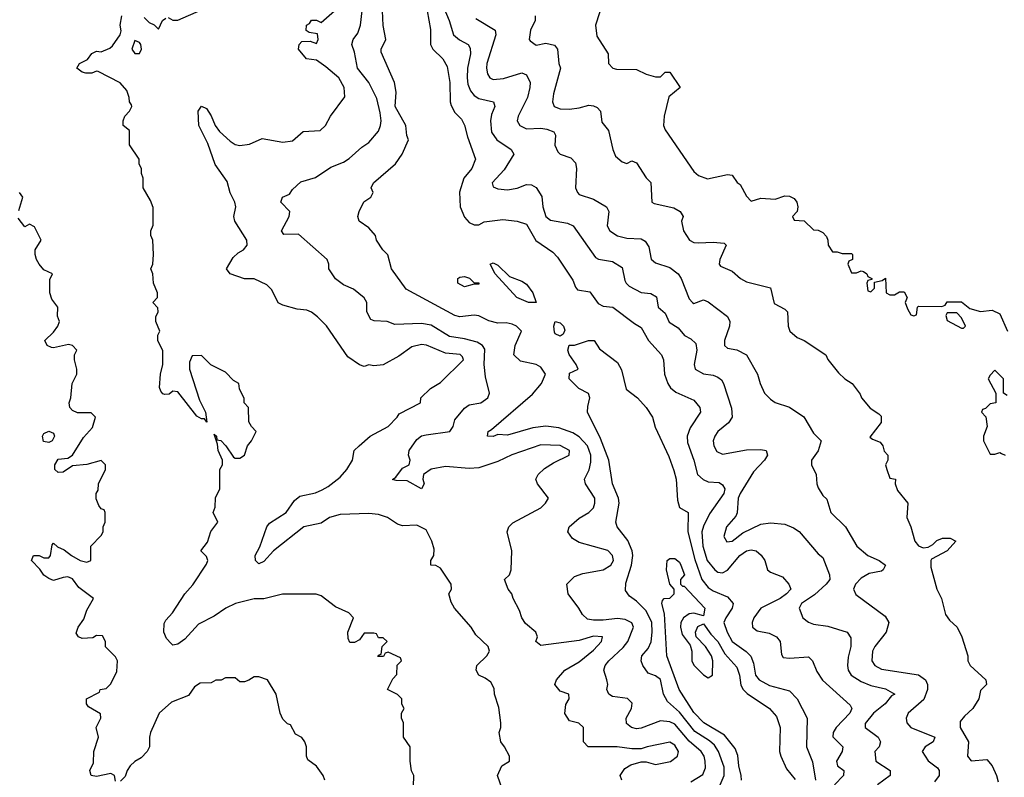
# Model space of a CAD drawing. Header units: inches. Extents: x 2348341 to 2479810, y 460419 to 613669.
# Tile 528 of 656: x 2404249 to 2408369, y 571102 to 574273. Entities that reach past the tile are written whole.
import ezdxf

# ---------------------------------------------------------------- set-up
doc = ezdxf.new("R2010")
doc.units = ezdxf.units.IN
doc.header["$MEASUREMENT"] = 0
doc.layers.add('C4507', color=7, linetype='Continuous')

msp = doc.modelspace()

# ---------------------------------------------------------------- linework, layer by layer
at = {"layer": 'C4507', "color": 2}
for points, elevation in [([(2404870, 574282), (2404890, 574271.3), (2404910, 574271), (2405010, 574314)], 94), ([(2406022.9, 574322.9), (2406045.5, 574270), (2406064, 574210), (2406088.7, 574188.7), (2406126, 574170), (2406134.4, 574154.4), (2406135.8, 574130), (2406123.1, 574070), (2406121.3, 574030), (2406123.9, 574003.9), (2406135.1, 573975.1), (2406150, 573956.3), (2406170, 573943.8), (2406231.3, 573930), (2406237.3, 573910), (2406223.4, 573876.6), (2406218.4, 573850), (2406222.9, 573802.9), (2406244.9, 573770), (2406306, 573730), (2406316, 573710), (2406275.5, 573644.5), (2406226, 573590), (2406230, 573574), (2406250, 573566), (2406290, 573560.7), (2406330, 573568), (2406370, 573584), (2406390, 573582.8), (2406410, 573571), (2406433.7, 573533.7), (2406437.3, 573490), (2406451, 573450), (2406470, 573434.8), (2406541.4, 573421.4), (2406564.7, 573410), (2406658.5, 573278.5), (2406670.6, 573270.6), (2406730, 573260.7), (2406770, 573236), (2406781.4, 573181.4), (2406786, 573170), (2406798.5, 573158.5), (2406850, 573130.8), (2406890, 573126.8), (2406913, 573113), (2406921, 573070), (2406950, 573044.7), (2406966.6, 573006.6), (2407004, 572984), (2407030.9, 572950.9), (2407056.8, 572936.8), (2407077.5, 572917.5), (2407082, 572890), (2407070.7, 572830.7), (2407076, 572810), (2407110, 572790.7), (2407150, 572784.9), (2407170, 572777.3), (2407185.5, 572765.5), (2407194, 572750), (2407227.5, 572647.5), (2407230.8, 572610), (2407214.6, 572585.4), (2407170.8, 572550), (2407157.3, 572530), (2407150.7, 572510), (2407154, 572490), (2407166.2, 572466.2), (2407190, 572454), (2407290, 572473.4), (2407350, 572474), (2407372, 572470), (2407378, 572450), (2407366, 572430), (2407318.8, 572381.2), (2407263.1, 572290), (2407254.9, 572270), (2407250.6, 572209.4), (2407244.9, 572195.1), (2407206.8, 572150), (2407196, 572110), (2407207.7, 572087.7), (2407230, 572091), (2407275.3, 572124.7), (2407350, 572162), (2407390, 572167.3), (2407450, 572161), (2407486.4, 572146.4), (2407510.7, 572130.7), (2407590, 572038), (2407610, 572022), (2407638, 571950), (2407638.4, 571930), (2407623.1, 571910), (2407574.5, 571865.5), (2407521, 571830), (2407511, 571810), (2407526, 571770), (2407550, 571750.8), (2407570, 571742.8), (2407630, 571734.8), (2407711.3, 571710), (2407726.4, 571686.4), (2407727.3, 571650), (2407715.2, 571604.8), (2407713, 571570), (2407715.5, 571550), (2407728, 571530), (2407770, 571502.4), (2407810, 571486.4), (2407872, 571472), (2407911, 571450), (2407897.3, 571442.7), (2407870.6, 571410), (2407822, 571370), (2407787.1, 571327.1), (2407786.8, 571310), (2407841, 571270), (2407851, 571250), (2407844.7, 571230), (2407827.3, 571210), (2407830.8, 571170), (2407891, 571130), (2407890.8, 571110), (2407838.8, 571070)], 86), ([(2406691, 574350), (2406658.8, 574250), (2406664.5, 574204.5), (2406711.3, 574130), (2406712, 574090), (2406731.1, 574071.1), (2406746.4, 574066.4), (2406830, 574064.7), (2406870, 574044.7), (2406910, 574034), (2406930, 574034), (2406950, 574054), (2406970, 574054), (2407012, 573990), (2406964.7, 573950), (2406946, 573870), (2406942.8, 573830), (2406950, 573812), (2407070, 573638), (2407090, 573621), (2407127.5, 573607.5), (2407210, 573624.7), (2407230, 573622), (2407251.6, 573591.6), (2407263.6, 573583.6), (2407290, 573534), (2407310, 573514), (2407350, 573526), (2407410, 573522.8), (2407450, 573536), (2407470, 573534.8), (2407490, 573524.7), (2407501, 573510), (2407504.7, 573490), (2407502, 573470), (2407482, 573450), (2407490, 573434), (2407531.6, 573431.6), (2407570, 573394), (2407590, 573392), (2407610, 573382), (2407625.4, 573365.4), (2407631.1, 573351.1), (2407632, 573330), (2407650, 573302), (2407670, 573302), (2407690, 573294), (2407730, 573294), (2407734, 573290), (2407734, 573270), (2407718, 573262), (2407714, 573250), (2407730, 573214), (2407750, 573214), (2407770, 573222), (2407779.6, 573219.6), (2407794, 573210), (2407798, 573198), (2407814, 573190), (2407814, 573186), (2407798, 573182), (2407794, 573170), (2407798, 573138), (2407810, 573134), (2407826, 573150), (2407826, 573174), (2407858, 573182), (2407871.6, 573191.6), (2407874, 573130), (2407890, 573122), (2407910, 573122), (2407930, 573134), (2407950, 573134), (2407962, 573110), (2407954, 573090), (2407963.6, 573063.6), (2407978, 573038), (2407990, 573034), (2408002, 573038), (2408006, 573070), (2408010, 573074), (2408107.3, 573072.7), (2408122, 573078), (2408130, 573092), (2408190, 573092), (2408224.7, 573064.7), (2408270, 573051.3), (2408318, 573058), (2408350, 573042), (2408382, 572970)], 98), ([(2405896.4, 571063.6), (2405898, 571110), (2405888.9, 571128.9), (2405882, 571170), (2405882, 571230), (2405855.3, 571270), (2405855.3, 571330), (2405846, 571350), (2405846, 571370), (2405858, 571390), (2405848.4, 571408.4), (2405848, 571430), (2405830, 571448), (2405788, 571470), (2405810, 571514), (2405827.3, 571532.7), (2405828.4, 571571.6), (2405846, 571590), (2405842, 571602), (2405790, 571626), (2405778, 571622), (2405771.6, 571608.4), (2405747.3, 571607.3), (2405750, 571614), (2405762, 571618), (2405766, 571650), (2405786, 571670), (2405770, 571686), (2405750, 571686), (2405742, 571702), (2405730, 571706), (2405690, 571706), (2405670, 571678), (2405650, 571666), (2405630, 571666), (2405623.1, 571683.1), (2405622, 571710), (2405646, 571770), (2405626, 571790), (2405570, 571815.3), (2405510, 571862), (2405488.9, 571868.9), (2405349.1, 571869.1), (2405270.7, 571849.3), (2405230, 571849.2), (2405152, 571830), (2405111, 571810), (2405063.1, 571776.9), (2404996.7, 571743.3), (2404939.2, 571680.8), (2404910, 571659.3), (2404890, 571655.3), (2404882, 571662), (2404863.3, 571683.3), (2404851.8, 571710), (2404853.8, 571746.2), (2404860.1, 571759.9), (2404888.7, 571790), (2404939, 571870), (2404972.5, 571907.5), (2405030, 571994), (2405035.3, 572010), (2405030, 572026), (2405006, 572050), (2405034, 572086), (2405048.9, 572131.1), (2405078, 572170), (2405058, 572210), (2405067.3, 572232.7), (2405068.4, 572271.6), (2405086, 572310), (2405086, 572390), (2405098, 572410), (2405098, 572430), (2405079, 572470), (2405076.4, 572496.4), (2405062, 572538), (2405072, 572530), (2405074, 572514), (2405090, 572512), (2405111.3, 572490), (2405142.8, 572442.8), (2405150, 572438), (2405170, 572438), (2405188.9, 572451.1), (2405202, 572490), (2405218, 572510), (2405238, 572550), (2405218, 572570), (2405208, 572590), (2405206, 572650), (2405188, 572670), (2405187.3, 572687.3), (2405168.4, 572728.4), (2405166, 572750), (2405143.1, 572763.1), (2405110, 572798), (2405048.9, 572828.9), (2405010, 572868), (2404970, 572866), (2404959.6, 572840.4), (2404958.8, 572810), (2405001.3, 572681.3), (2405026.8, 572630), (2405031.3, 572588.7), (2405022, 572602), (2405010, 572602), (2404990, 572614), (2404910, 572715.3), (2404890, 572718), (2404874.4, 572705.6), (2404855.3, 572704.7), (2404847, 572707), (2404838.6, 572718.6), (2404833.2, 572733.2), (2404838.4, 572790), (2404847.6, 572830), (2404847.3, 572887.3), (2404826.6, 572930), (2404827, 572953), (2404835.3, 572970), (2404819, 573010), (2404819, 573030), (2404828, 573050), (2404827.3, 573067.3), (2404806, 573090), (2404826, 573110), (2404826, 573130), (2404808, 573170), (2404806, 573210), (2404798, 573230), (2404806, 573250), (2404808, 573290), (2404806, 573350), (2404798, 573370), (2404798, 573390), (2404807.3, 573412.7), (2404807.3, 573487.3), (2404796.4, 573516.4), (2404766, 573570), (2404766, 573610), (2404758, 573630), (2404758, 573650), (2404748.9, 573668.9), (2404748, 573690), (2404708, 573750), (2404708, 573810), (2404682, 573830), (2404682, 573850), (2404688.7, 573870), (2404708, 573890), (2404718, 573910), (2404716.4, 573916.4), (2404708, 573930), (2404707.3, 573947.3), (2404696.4, 573976.4), (2404668.4, 574008.4), (2404576.4, 574056.4), (2404570, 574058), (2404550.8, 574049.2), (2404526, 574050), (2404510, 574054), (2404488, 574070), (2404499, 574090), (2404532.7, 574107.3), (2404550, 574131.3), (2404570, 574141), (2404590, 574138.8), (2404626.3, 574153.7), (2404636.6, 574163.4), (2404668.7, 574210), (2404673.2, 574226.8), (2404669.2, 574250), (2404675.6, 574290)], 94), ([(2404770, 574282.8), (2404790, 574261), (2404812, 574252), (2404830, 574234), (2404846, 574270), (2404860.4, 574279.6)], 94), ([(2406268.7, 571050), (2406248.7, 571110), (2406266, 571150), (2406298, 571170), (2406298, 571190), (2406278, 571230), (2406262, 571250), (2406255.3, 571290), (2406262, 571310), (2406262, 571330), (2406253.6, 571393.6), (2406235.3, 571450), (2406233.6, 571473.6), (2406220.4, 571500.4), (2406197.2, 571517.2), (2406170, 571529), (2406159, 571550), (2406162, 571570), (2406204, 571610), (2406214, 571630), (2406208.7, 571650), (2406158, 571698), (2406138, 571730), (2406068, 571810), (2406054.6, 571834.6), (2406044, 571870), (2406055.3, 571890), (2406054, 571910), (2406010, 571978), (2405990, 571988.7), (2405968.7, 571990), (2405968.7, 572010), (2405982, 572030), (2405983.1, 572056.9), (2405974, 572090), (2405950, 572138), (2405910, 572158), (2405850, 572155.3), (2405830, 572162), (2405788, 572190), (2405750, 572202.7), (2405710, 572206.6), (2405590, 572202.7), (2405544.7, 572190), (2405510, 572166), (2405438, 572150), (2405310.3, 572049.7), (2405270, 572005.2), (2405250, 571995.3), (2405235.3, 572010), (2405234, 572030), (2405253.2, 572066.8), (2405282.7, 572150), (2405294.2, 572165.8), (2405364, 572210), (2405399.3, 572260.7), (2405420.9, 572279.1), (2405486.6, 572293.4), (2405514.2, 572305.8), (2405540.1, 572319.9), (2405590, 572358.8), (2405617.2, 572390), (2405641.2, 572430), (2405649, 572470), (2405668.7, 572490), (2405715.3, 572530), (2405790, 572571), (2405828.7, 572610), (2405836.5, 572623.5), (2405926, 572670), (2405928, 572690), (2405968, 572730), (2406010, 572754), (2406106, 572850), (2406102, 572862), (2406091.6, 572871.6), (2406030, 572877.6), (2405951.2, 572911.2), (2405930, 572914), (2405890, 572903.7), (2405834.6, 572865.4), (2405770, 572829), (2405730, 572824), (2405710, 572828.7), (2405690, 572822), (2405670, 572828.7), (2405621.5, 572861.5), (2405531.9, 572991.9), (2405495.3, 573030), (2405470, 573049), (2405450, 573057.2), (2405410, 573061.2), (2405350, 573078), (2405330, 573088), (2405303.1, 573143.1), (2405283.1, 573163.1), (2405230, 573188.7), (2405190, 573189), (2405130, 573209), (2405114, 573230), (2405142.3, 573277.7), (2405162.8, 573297.2), (2405185.2, 573310), (2405201.2, 573330), (2405199, 573350), (2405149, 573430), (2405145.2, 573450), (2405153.2, 573490), (2405149.2, 573510), (2405130, 573548), (2405116.6, 573596.6), (2405066.8, 573666.8), (2405035.5, 573755.5), (2404998, 573830), (2404995.3, 573890), (2405010, 573912), (2405030, 573901), (2405050, 573871.3), (2405066, 573830), (2405085.2, 573805.2), (2405130, 573764.7), (2405150, 573751.3), (2405170, 573746.8), (2405210, 573752), (2405264, 573776), (2405350, 573760.7), (2405390, 573766.8), (2405435.3, 573804.7), (2405506, 573810), (2405528.7, 573830), (2405548.7, 573870), (2405609, 573950), (2405606.6, 573990), (2405583.7, 574030), (2405530, 574076), (2405490, 574104), (2405448.7, 574110), (2405415.3, 574150), (2405418, 574170), (2405430, 574182), (2405463.6, 574183.6), (2405490, 574174), (2405498, 574190), (2405494.6, 574214.6), (2405460.4, 574220.4), (2405448, 574228), (2405448.7, 574250), (2405462, 574258), (2405470, 574271.3), (2405490, 574272), (2405510, 574262), (2405566, 574310)], 90), ([(2406768.7, 571090), (2406762, 571110), (2406781.5, 571138.5), (2406806.3, 571153.7), (2406850, 571166.8), (2406870, 571166.8), (2406910, 571156), (2406972.5, 571167.5), (2407002, 571190), (2407005.2, 571210), (2406990, 571236), (2406970, 571249), (2406874, 571230), (2406850, 571221.2), (2406810, 571221.2), (2406749.3, 571229.3), (2406628, 571230), (2406608.7, 571250), (2406608, 571310), (2406588.9, 571328.9), (2406550, 571339), (2406529.4, 571369.4), (2406533.6, 571406.4), (2406548, 571430), (2406546, 571450), (2406510, 571462), (2406488.7, 571490), (2406495.3, 571510), (2406529.6, 571550.4), (2406590, 571584.9), (2406650, 571634.8), (2406684, 571670), (2406688, 571690), (2406650, 571693), (2406590, 571675.1), (2406430, 571654), (2406409, 571670), (2406415.3, 571690), (2406408.9, 571708.9), (2406365.6, 571745.6), (2406349.3, 571769.3), (2406340.2, 571800.2), (2406314, 571850), (2406308.7, 571870), (2406293.2, 571890), (2406278, 571930), (2406298, 571950), (2406306, 571970), (2406308.7, 572050), (2406288.7, 572130), (2406295.3, 572150), (2406312.9, 572167.1), (2406429, 572230), (2406449, 572250), (2406462, 572270), (2406415.3, 572330), (2406409, 572350), (2406419, 572370), (2406445.4, 572394.6), (2406482, 572418), (2406548.7, 572450), (2406549, 572470), (2406510, 572491.6), (2406430, 572493.6), (2406308.7, 572451.3), (2406250, 572423.7), (2406170, 572398), (2406130, 572395.1), (2406030, 572402.7), (2405970, 572392), (2405938, 572370), (2405936, 572350), (2405941, 572330), (2405930.5, 572309.5), (2405870, 572343.7), (2405824, 572344), (2405809, 572349), (2405822, 572358), (2405850, 572396), (2405878, 572410), (2405882, 572430), (2405875.3, 572450), (2405879, 572470), (2405910, 572516), (2405930, 572531), (2405950, 572536), (2406048, 572550), (2406062, 572570), (2406070, 572598), (2406110, 572646.8), (2406130, 572660.7), (2406178, 572670), (2406208, 572690), (2406214, 572710), (2406198, 572778), (2406192.7, 572830), (2406194.5, 572894.5), (2406185.2, 572910), (2406163.3, 572923.3), (2406110, 572938), (2406046.7, 572946.7), (2405970, 572994.5), (2405930, 573002), (2405818, 572998), (2405786, 573010), (2405732.3, 573012.3), (2405718.6, 573018.6), (2405701.2, 573050), (2405701.2, 573090), (2405690, 573108.7), (2405645.6, 573145.6), (2405604.1, 573164.1), (2405570, 573188.7), (2405542, 573230), (2405542, 573250), (2405535.3, 573270), (2405415.9, 573375.9), (2405354, 573374), (2405344.5, 573390), (2405376, 573450), (2405379, 573470), (2405342, 573510), (2405348, 573530), (2405377.2, 573542.8), (2405390, 573562), (2405425.2, 573594.8), (2405486.6, 573613.4), (2405550, 573656), (2405603.3, 573676.7), (2405627.7, 573692.3), (2405680.1, 573739.9), (2405710, 573758.8), (2405750, 573806.8), (2405758, 573830), (2405760.9, 573850), (2405756.6, 573883.4), (2405743.3, 573943.3), (2405709.3, 574010), (2405662.9, 574070), (2405650, 574138), (2405639, 574170), (2405644, 574190), (2405663.3, 574216.7), (2405675.1, 574250), (2405681.2, 574310)], 86), ([(2407056.9, 571083.1), (2407106.8, 571113.2), (2407118.4, 571141.6), (2407117.6, 571170), (2407113.6, 571190), (2407100.7, 571210), (2407050, 571252.8), (2406990, 571324.7), (2406970, 571334.7), (2406930, 571338.7), (2406850, 571307.3), (2406830, 571305.6), (2406809, 571310), (2406787.7, 571327.7), (2406786.6, 571350), (2406809.3, 571390), (2406811.9, 571411.9), (2406791.5, 571431.5), (2406730, 571440.9), (2406714, 571450), (2406706, 571470), (2406709.3, 571490), (2406706, 571510), (2406692.7, 571550), (2406699.3, 571570), (2406714.5, 571590), (2406774.3, 571645.7), (2406794, 571670), (2406817, 571730), (2406810, 571748.7), (2406782, 571762), (2406750, 571766.6), (2406690, 571759.7), (2406650, 571759.5), (2406624.5, 571764.5), (2406603.2, 571783.2), (2406589, 571810), (2406544, 571870), (2406538, 571910), (2406570, 571942), (2406604.7, 571955.3), (2406690, 571970.6), (2406722.7, 571990), (2406734, 572010), (2406729.3, 572030), (2406710, 572052), (2406590, 572085.2), (2406562, 572102), (2406542, 572130), (2406548.7, 572150), (2406590, 572186.8), (2406630, 572210.8), (2406649.2, 572230), (2406656, 572250), (2406655.1, 572270), (2406616, 572330), (2406612.7, 572350), (2406631.3, 572388.7), (2406639.1, 572420.9), (2406638.3, 572450), (2406624.7, 572490), (2406590, 572527.6), (2406563.7, 572543.7), (2406504.9, 572564.9), (2406450, 572571.8), (2406395.6, 572564.4), (2406290, 572534.5), (2406250, 572537.2), (2406230, 572529.3), (2406206, 572530), (2406208.7, 572550), (2406222.7, 572557.3), (2406394.5, 572705.5), (2406431.8, 572750), (2406449.1, 572789.1), (2406430, 572819.3), (2406410, 572829.4), (2406344.5, 572844.5), (2406317.2, 572870), (2406322, 572910), (2406348, 572970), (2406328, 572990), (2406310, 572999), (2406284.7, 573004.7), (2406250, 573003.7), (2406212.5, 573012.5), (2406170, 573034), (2406150, 573036), (2406090.5, 573029.5), (2406070, 573034.5), (2405866, 573146), (2405805.2, 573230), (2405789.1, 573289.1), (2405768.7, 573310), (2405742, 573350), (2405738, 573370), (2405710, 573402), (2405669, 573430), (2405664, 573450), (2405669.3, 573470.7), (2405688.7, 573511.3), (2405718, 573530), (2405728, 573550), (2405719, 573570), (2405729.2, 573590), (2405821.2, 573670), (2405849, 573710), (2405875.3, 573770), (2405869, 573789), (2405865.2, 573830), (2405819.6, 573910), (2405823.6, 573970), (2405817, 574010), (2405762, 574138), (2405761.2, 574150), (2405781.2, 574190), (2405769.6, 574249.6), (2405766.3, 574310)], 82), ([(2405954, 574310), (2405968.1, 574231.9), (2405968.2, 574170), (2405977.3, 574150), (2406018.8, 574110), (2406037.1, 574077.1), (2406048.4, 574010), (2406050.5, 573930), (2406054.6, 573914.6), (2406070, 573884.7), (2406096.8, 573856.8), (2406110, 573832), (2406122.5, 573782.5), (2406156, 573690), (2406140.7, 573650), (2406107.3, 573610), (2406088.5, 573551.5), (2406092.4, 573490), (2406110, 573447.3), (2406130, 573424), (2406150, 573414), (2406170, 573414.8), (2406192.5, 573427.5), (2406270, 573437.3), (2406330.7, 573430.7), (2406370, 573418), (2406408.5, 573348.5), (2406479.9, 573299.9), (2406499.9, 573279.9), (2406563.4, 573183.4), (2406574, 573154), (2406583, 573143), (2406634.4, 573134.4), (2406670, 573086), (2406690, 573074.8), (2406731.3, 573070), (2406821.4, 573001.4), (2406850, 572984.7), (2406880.7, 572930), (2406934.8, 572870), (2406942.8, 572850), (2406946.8, 572790), (2406960.7, 572750), (2406972.4, 572732.4), (2406994.4, 572714.4), (2407070, 572681), (2407094.8, 572650), (2407097.3, 572630), (2407055.1, 572564.9), (2407042.4, 572530), (2407043.9, 572503.9), (2407070.4, 572430), (2407085.5, 572370), (2407108.6, 572348.6), (2407130, 572339.1), (2407175.5, 572335.5), (2407190, 572326), (2407199.1, 572310), (2407194.9, 572290), (2407135.4, 572204.6), (2407110, 572153.2), (2407103.7, 572130), (2407107.4, 572070), (2407125.3, 572010), (2407157.3, 571970), (2407170, 571960.5), (2407190, 571958), (2407211, 571969), (2407262.9, 572030), (2407290, 572050.4), (2407310, 572054.4), (2407330, 572050.5), (2407352.2, 572032.2), (2407367.3, 572010), (2407378, 571970), (2407390, 571961), (2407440.7, 571940.7), (2407466.8, 571910), (2407476, 571890), (2407458, 571870), (2407430.5, 571850), (2407350.6, 571810), (2407320.5, 571770), (2407314, 571750), (2407314.8, 571730), (2407335.2, 571715.2), (2407384.7, 571704.7), (2407416, 571690), (2407430.7, 571670), (2407436, 571616), (2407444, 571604), (2407470, 571600.7), (2407550, 571606), (2407566, 571590), (2407584.9, 571544.9), (2407608.1, 571508.1), (2407724.5, 571404.5), (2407730.8, 571390), (2407722, 571370), (2407666, 571310), (2407653.4, 571290), (2407650.8, 571270.8), (2407693.4, 571230), (2407690.4, 571209.6), (2407666.8, 571170), (2407671.3, 571150), (2407698, 571130), (2407696, 571110), (2407659.1, 571070)], 82), ([(2406158, 574278), (2406238.8, 574230), (2406240.7, 574210), (2406203.8, 574090), (2406201.6, 574070), (2406206.2, 574046.2), (2406216, 574030), (2406230, 574023), (2406273.4, 574026.6), (2406350, 574050.6), (2406370, 574042.8), (2406384.4, 574010), (2406383.7, 573990), (2406373, 573947), (2406334, 573870), (2406330.7, 573850), (2406341, 573830), (2406370, 573816.3), (2406430, 573819.3), (2406455.1, 573815.1), (2406483.5, 573803.5), (2406490.8, 573790), (2406487.7, 573747.7), (2406500.7, 573720.7), (2406510.9, 573710.9), (2406555.3, 573695.3), (2406574.4, 573674.4), (2406578.8, 573650), (2406574.8, 573570), (2406582.8, 573550), (2406590, 573541), (2406650, 573522.8), (2406704.7, 573490), (2406714, 573470), (2406707.3, 573410), (2406718.8, 573390), (2406750, 573368), (2406790, 573359.3), (2406850, 573355.5), (2406866.4, 573346.4), (2406882, 573322), (2406890.7, 573270.7), (2406910, 573256), (2406970, 573236.3), (2407004, 573210), (2407017.3, 573190), (2407050, 573104.7), (2407064.7, 573090), (2407070, 573086), (2407110, 573100.7), (2407130, 573093), (2407210.5, 573030.5), (2407221, 573010), (2407218.8, 572990), (2407198.8, 572930), (2407198, 572910), (2407210, 572898), (2407250, 572891), (2407290.7, 572870.7), (2407336, 572790), (2407346.8, 572750), (2407366, 572710), (2407390, 572684.7), (2407410, 572671.3), (2407470, 572651.3), (2407530.7, 572610.7), (2407570, 572542), (2407602, 572510), (2407590, 572468), (2407562, 572430), (2407562, 572410), (2407582, 572370), (2407584.7, 572330), (2407590, 572314), (2407610, 572282), (2407626, 572266), (2407642.8, 572210), (2407704.7, 572150), (2407751.3, 572070), (2407798, 572030), (2407846, 572010), (2407872, 571990), (2407862.8, 571970), (2407854.7, 571965.3), (2407804.2, 571955.8), (2407770, 571936.2), (2407746, 571910), (2407738, 571890), (2407747.9, 571867.9), (2407870, 571776), (2407886, 571750), (2407874.8, 571710), (2407827.3, 571650), (2407817.3, 571630), (2407814, 571590), (2407826.8, 571570), (2407854.6, 571554.6), (2408010, 571530.7), (2408038.8, 571510), (2408047.3, 571490), (2408047.7, 571470), (2408032.8, 571427.2), (2407966.8, 571370), (2407958.8, 571350), (2407961, 571330), (2407978, 571310), (2408078, 571270), (2408072, 571250), (2408038, 571230), (2408026, 571210), (2408050, 571171.3), (2408090, 571142), (2408096, 571130), (2408096, 571110), (2408076.3, 571083.7)], 90), ([(2406406, 574290), (2406406, 574270), (2406386.8, 574230), (2406381, 574190), (2406384.5, 574184.5), (2406410, 574166.8), (2406450, 574174.8), (2406486.8, 574166.8), (2406498.8, 574150), (2406504.7, 574090), (2406511.3, 574070), (2406482.8, 573962.8), (2406478.8, 573930), (2406484.7, 573910), (2406510, 573900.7), (2406550, 573899.3), (2406590, 573903.8), (2406630, 573914.9), (2406650, 573913.4), (2406665.5, 573905.5), (2406678.8, 573890), (2406684.9, 573844.9), (2406712, 573810), (2406731, 573730), (2406742, 573702), (2406770, 573678), (2406790, 573672), (2406810, 573682), (2406830, 573674), (2406870, 573612), (2406890, 573592), (2406894, 573510), (2406903.6, 573503.6), (2406986.4, 573486.4), (2407012, 573470), (2407024.7, 573450), (2407018, 573430), (2407026, 573390), (2407051.3, 573350), (2407070, 573340.7), (2407090, 573338.8), (2407150, 573342.8), (2407197.3, 573337.3), (2407204.7, 573330), (2407179.1, 573270), (2407176, 573250), (2407181.4, 573241.4), (2407230, 573221), (2407264.7, 573190), (2407290, 573176), (2407391.1, 573151.1), (2407406, 573086), (2407450, 573062), (2407462, 573050), (2407464.7, 572990), (2407472, 572970), (2407502.8, 572942.8), (2407530.9, 572930.9), (2407622, 572870), (2407631.1, 572851.1), (2407675.3, 572795.3), (2407702, 572770), (2407732, 572750), (2407765.4, 572705.4), (2407772, 572690), (2407807.1, 572647.1), (2407844, 572624), (2407853.2, 572613.2), (2407853.2, 572586.8), (2407806.4, 572526.4), (2407816.9, 572516.9), (2407850, 572504.7), (2407861, 572490), (2407866.8, 572466.8), (2407882, 572450), (2407882, 572430), (2407872, 572410), (2407878, 572390), (2407890, 572354), (2407914, 572350), (2407912, 572330), (2407922, 572302), (2407964.7, 572250), (2407961, 572190), (2407978, 572150), (2407994.8, 572090), (2408010, 572071), (2408030, 572062.8), (2408050, 572066), (2408070, 572076.3), (2408087.2, 572092.8), (2408110, 572102.4), (2408143, 572103), (2408166, 572090), (2408130, 572049.4), (2408064.9, 572015.1), (2408061, 572010), (2408062, 571982), (2408086, 571890), (2408106, 571850), (2408123.5, 571783.5), (2408139.8, 571759.8), (2408172, 571730), (2408192, 571690), (2408216, 571610), (2408216, 571590), (2408226, 571570), (2408292, 571510), (2408294, 571490), (2408270, 571466), (2408262, 571430), (2408238, 571390), (2408202, 571358), (2408184.7, 571335.3), (2408184.9, 571310), (2408218.8, 571250), (2408214.8, 571190), (2408230, 571171), (2408296, 571176), (2408318, 571150), (2408336, 571110), (2408342.8, 571082.8)], 94), ([(2404244.7, 573475.3), (2404262, 573530), (2404248, 573550)], 98), ([(2404650, 571086), (2404646, 571110), (2404630, 571118), (2404570, 571105.2), (2404548, 571110), (2404542, 571130), (2404557.5, 571162.5), (2404559.3, 571210), (2404579, 571270), (2404568, 571310), (2404588, 571350), (2404587.3, 571367.3), (2404536.4, 571396.4), (2404528, 571410), (2404528, 571430), (2404582, 571458), (2404586, 571470), (2404610, 571474), (2404630, 571494), (2404654.6, 571545.4), (2404658, 571590), (2404650, 571606), (2404608, 571648), (2404608, 571670), (2404594.6, 571694.6), (2404570, 571695.3), (2404554.4, 571685.6), (2404510, 571682.7), (2404495.3, 571690), (2404484.7, 571704.7), (2404492.7, 571730), (2404516.6, 571763.4), (2404530, 571801), (2404557.2, 571850), (2404496.2, 571896.2), (2404470, 571932.3), (2404450, 571941.2), (2404430, 571939), (2404390, 571925.2), (2404370, 571934), (2404350, 571948.7), (2404333.2, 571973.2), (2404298, 572010), (2404306, 572030), (2404309.1, 572030.9), (2404330, 572030.8), (2404350, 572021), (2404370, 572021), (2404377.2, 572030), (2404384.7, 572075.3), (2404390, 572082), (2404406.8, 572066.8), (2404434.6, 572054.6), (2404466, 572030), (2404502, 572010), (2404530, 572002), (2404546, 572010), (2404546, 572070), (2404590, 572114), (2404598, 572130), (2404598, 572150), (2404606, 572170), (2404606, 572210), (2404602, 572222), (2404590, 572226), (2404580.4, 572240.4), (2404568.4, 572268.4), (2404568, 572290), (2404576.4, 572303.6), (2404578, 572330), (2404608, 572390), (2404608, 572410), (2404590, 572428), (2404530, 572411.8), (2404470, 572405.2), (2404430, 572379.3), (2404410, 572378), (2404396, 572390), (2404395.1, 572410), (2404410, 572433.4), (2404450, 572437.3), (2404470, 572450.7), (2404515.5, 572524.5), (2404553.6, 572566.4), (2404566, 572610), (2404547.3, 572627.3), (2404490, 572628), (2404470, 572638), (2404458, 572650), (2404455.3, 572670), (2404462, 572690), (2404468, 572750), (2404488, 572790), (2404488, 572810), (2404478, 572850), (2404478, 572870), (2404488, 572890), (2404468.9, 572908.9), (2404453.2, 572913.2), (2404390, 572899.3), (2404381.5, 572901.5), (2404364, 572910), (2404354, 572930), (2404390, 572964.7), (2404408, 572990), (2404415.3, 573010), (2404407.3, 573032.7), (2404408, 573070), (2404383.2, 573103.2), (2404374.5, 573130), (2404374.6, 573185.4), (2404386, 573210), (2404350, 573226), (2404329.4, 573249.4), (2404319.3, 573270), (2404313.2, 573290), (2404314, 573310), (2404338, 573350), (2404310, 573406), (2404290, 573418), (2404270, 573406), (2404242, 573442)], 98), ([(2407179.6, 571070), (2407196.2, 571110), (2407196.2, 571143.8), (2407173, 571210), (2407155.9, 571235.9), (2407135.4, 571255.4), (2407073.5, 571293.5), (2407010, 571374.7), (2406959.3, 571419.3), (2406942.9, 571450), (2406930.9, 571510.9), (2406910, 571526.6), (2406878.6, 571538.6), (2406856, 571570), (2406849.2, 571590), (2406852.7, 571610), (2406879.2, 571640.8), (2406890.9, 571669.1), (2406896, 571710), (2406893.5, 571750), (2406870, 571798.4), (2406830, 571839.3), (2406800.7, 571860.7), (2406784.5, 571884.5), (2406784.8, 571915.2), (2406809.6, 571990), (2406814.5, 572030), (2406812.3, 572050), (2406793.8, 572093.8), (2406749, 572150), (2406744, 572170), (2406757, 572250), (2406754.5, 572270), (2406729.6, 572330), (2406714.5, 572430), (2406679.7, 572519.7), (2406625.2, 572630), (2406625.6, 572654.4), (2406634, 572690), (2406628.9, 572708.9), (2406588, 572730), (2406548.7, 572770), (2406550, 572794), (2406586, 572810), (2406578, 572830), (2406548.4, 572871.6), (2406542, 572890), (2406548.4, 572911.6), (2406570, 572911.3), (2406629.1, 572930.9), (2406652, 572930), (2406675.3, 572895.3), (2406750, 572838), (2406767.1, 572807.1), (2406786.4, 572726.4), (2406834, 572690), (2406870.7, 572650), (2406896.3, 572610), (2406907.5, 572567.5), (2406965.3, 572445.3), (2406986, 572386), (2406996.4, 572350), (2407002, 572262), (2407010, 572231.3), (2407046, 572210), (2407045.2, 572130), (2407073.6, 572013.6), (2407103.1, 571930), (2407130, 571897.1), (2407150, 571883), (2407210, 571857.3), (2407234.8, 571830), (2407230.7, 571810), (2407203, 571770), (2407194.9, 571750), (2407208.7, 571710), (2407230, 571670.6), (2407288.5, 571628.5), (2407308.5, 571608.5), (2407319.9, 571579.9), (2407328.5, 571530), (2407343, 571510), (2407386.1, 571486.1), (2407470, 571464), (2407502, 571430), (2407544, 571350), (2407540.7, 571230), (2407566.9, 571166.9), (2407578.7, 571090)], 78), ([(2408380.4, 572700.4), (2408366, 572710), (2408366, 572770), (2408330, 572806), (2408310, 572786), (2408302, 572770), (2408334, 572710), (2408334, 572670), (2408310, 572666), (2408290, 572646), (2408278, 572642), (2408274, 572630), (2408291.6, 572611.6), (2408298, 572570), (2408282, 572530), (2408282, 572510), (2408310, 572454), (2408330, 572454), (2408350, 572462), (2408358, 572458), (2408372, 572450)], 98), ([(2407269.6, 571090), (2407268, 571110), (2407257.4, 571150), (2407253.8, 571193.8), (2407243, 571223), (2407198.5, 571278.5), (2407112.3, 571330), (2407070, 571372.7), (2407007.8, 571470), (2406957.2, 571610), (2406946.8, 571786.8), (2406935.3, 571830), (2406938, 571842), (2406946, 571850), (2406970, 571852), (2406988, 571870), (2406988, 571890), (2406968.7, 571910), (2406955.3, 571970), (2406958, 572010), (2406970, 572018), (2406990, 572018), (2407010, 572002), (2407016, 571990), (2407030.6, 571949.4), (2407014, 571930), (2407014, 571910), (2407022, 571902), (2407030, 571902), (2407116.3, 571810), (2407110, 571778), (2407070, 571789.2), (2407050, 571786), (2407026, 571770), (2407014.8, 571750), (2407014, 571730), (2407020.5, 571700.5), (2407054.8, 571654.8), (2407061, 571630), (2407061, 571590), (2407070, 571572), (2407110, 571531.3), (2407130, 571518), (2407148, 571530), (2407148.7, 571590), (2407144, 571610), (2407119, 571650), (2407079, 571690), (2407077.2, 571710), (2407086.8, 571733.2), (2407110, 571744.7), (2407141.1, 571701.1), (2407170, 571670.6), (2407199.5, 571619.5), (2407250, 571562.8), (2407261.3, 571530), (2407267.1, 571487.1), (2407276.3, 571470), (2407293.4, 571453.4), (2407386, 571390), (2407415.9, 571355.9), (2407430.6, 571310), (2407427.7, 571210), (2407433.4, 571190), (2407457.5, 571137.5), (2407493.5, 571093.5)], 74), ([(2405526, 571090), (2405518, 571110), (2405490, 571148), (2405454.6, 571174.6), (2405449, 571190), (2405449, 571230), (2405442, 571250), (2405430, 571268), (2405403.1, 571283.1), (2405382, 571322), (2405370, 571326), (2405350, 571346), (2405338, 571370), (2405322, 571450), (2405286, 571510), (2405250, 571522), (2405230, 571522), (2405208, 571508), (2405190, 571502), (2405170, 571502), (2405150, 571518), (2405110, 571518), (2405091.1, 571508.9), (2405070, 571508), (2405050, 571498), (2405003.6, 571496.4), (2404979.6, 571480.4), (2404955.3, 571444.7), (2404883.6, 571416.4), (2404832, 571370), (2404796, 571290), (2404791.3, 571270), (2404791.3, 571230), (2404782, 571210), (2404756.9, 571183.1), (2404730, 571168.7), (2404711.3, 571150), (2404698, 571130), (2404690, 571106), (2404670, 571086)], 98)]:
    msp.add_lwpolyline(points, dxfattribs=dict(at, elevation=elevation))
for points, elevation in [([(2404730, 574186), (2404718, 574150), (2404730, 574132), (2404750, 574132), (2404759, 574150), (2404755.3, 574170), (2404750, 574178)], 94), ([(2406410, 573089.3), (2406378, 573090), (2406329.2, 573110), (2406239, 573210), (2406218, 573250), (2406230, 573256), (2406250, 573246), (2406298.5, 573198.5), (2406350, 573178.8), (2406370, 573166), (2406396, 573130)], 78), ([(2406150, 573172), (2406170, 573172), (2406170, 573166), (2406150, 573166), (2406110, 573155.3), (2406082, 573170), (2406082, 573190), (2406090, 573196), (2406110, 573198), (2406130.9, 573190.9)], 78), ([(2408170, 573046), (2408130, 573046), (2408124.7, 573035.3), (2408130, 573014), (2408190, 572982), (2408198, 572982), (2408206, 572990), (2408190, 573026)], 98), ([(2406510, 572948), (2406490, 572958), (2406486, 572966), (2406484.5, 572990), (2406490, 573010.5), (2406510, 573004.7), (2406524.7, 572990), (2406530, 572974), (2406523.6, 572956.4)], 78), ([(2404370, 572503.7), (2404348.1, 572508.1), (2404343.7, 572530), (2404350, 572541), (2404370, 572551), (2404390, 572542), (2404394, 572530), (2404384.7, 572510)], 98)]:
    msp.add_lwpolyline(points, close=True, dxfattribs=dict(at, elevation=elevation))

doc.saveas('drawing.dxf')
